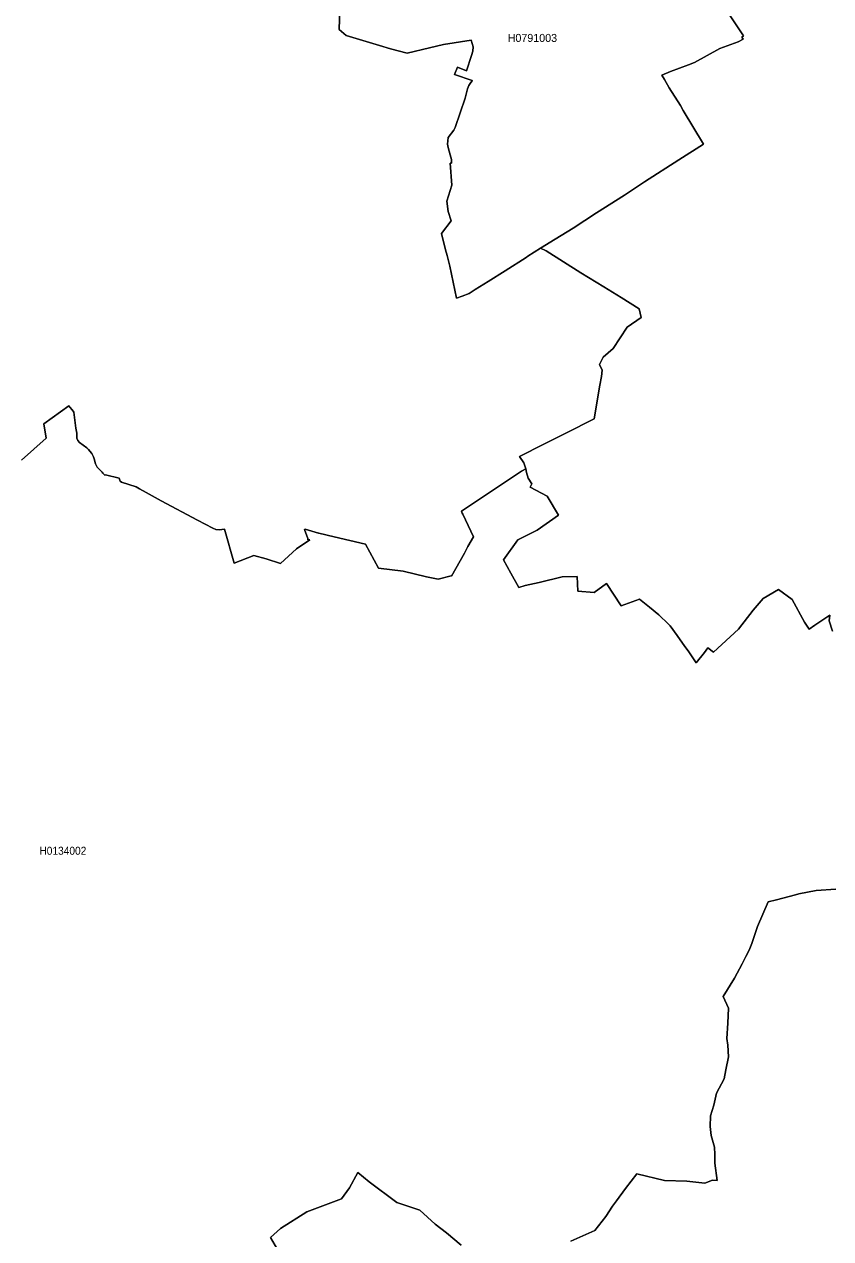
# Model space of a CAD drawing. Extents: x 369010 to 739155, y 6377141 to 6616555.
# Drawn here: x 604614 to 614688, y 6554753 to 6569931 of the extents above; entities that cross this region are included whole.
import ezdxf
from ezdxf.enums import TextEntityAlignment as Align

# ---------------------------------------------------------------- set-up
doc = ezdxf.new("R2010")
doc.units = 0
doc.header["$LTSCALE"] = 40
doc.layers.add('1', color=7, linetype='Continuous', lineweight=13)
doc.layers.add('2', color=7, linetype='Continuous')

msp = doc.modelspace()

# ---------------------------------------------------------------- linework, layer by layer
at = {"layer": '1'}
for points in [[(608563.17, 6570394.38), (608546.46, 6569867.41), (608633.68, 6569791.61), (609050.75, 6569665.17), (609189.61, 6569622.8), (609397.65, 6569568.84), (609675.2, 6569636.2), (609851.13, 6569676.59), (610198.68, 6569732.53), (610219.87, 6569648.45), (610218.05, 6569593.17), (610201.99, 6569540.54), (610136.46, 6569349.22), (610026.06, 6569396.39), (609989.65, 6569305.03), (610207.29, 6569227.74), (610210.93, 6569223.6), (610191.57, 6569203.08), (610168.4, 6569165.35), (610152.01, 6569124.63), (610123.21, 6569007.95), (609997.6, 6568639.04), (609978.9, 6568607.27), (609910.54, 6568515.58), (609902.6, 6568433.98), (609908.39, 6568390.79), (609933.22, 6568301.08), (609949.77, 6568239.85), (609952.75, 6568196.49), (609936.03, 6568196.32), (609956.55, 6567918.44), (609892.17, 6567722.32), (609909.05, 6567590.41), (609945.79, 6567476.38), (609827.13, 6567318.16), (609877.44, 6567113.92), (609896.97, 6567039.78), (609928.58, 6566909.69), (610014.15, 6566508.68), (610085.81, 6566532.51), (610171.05, 6566566.27), (610248.34, 6566617.74), (610410.53, 6566717.71), (610622.71, 6566850.94), (610882.05, 6567015.28), (610906.55, 6567034.15), (611063.61, 6567131.8), (611247.81, 6567245.83), (611471.08, 6567384.36), (611764.35, 6567573.86), (612110.26, 6567795.8), (612363.48, 6567962.13), (612792.13, 6568235.54), (613099.8, 6568432.99), (612846.58, 6568855.52), (612811, 6568914.44), (612670.65, 6569138.2), (612610.91, 6569241.97), (612580.29, 6569297.09), (612687.53, 6569341.77), (612910.96, 6569423.37), (612985.28, 6569454.65), (613302.55, 6569630.08), (613533.26, 6569710.35), (613594.99, 6569745.77), (613578.28, 6569772.08), (613600.12, 6569786.81), (613407.15, 6570072.47)], [(610852.59, 6564448.15), (610798.64, 6564530.9), (611105.81, 6564683), (611380.05, 6564821.03), (611732.91, 6564999.44), (611803.74, 6565420.82), (611824.43, 6565530.55), (611833.04, 6565609), (611798.12, 6565677.68), (611844.13, 6565769.04), (611971.07, 6565878.27), (612145.84, 6566147.55), (612318.46, 6566268.2), (612295.12, 6566375.61), (612070.37, 6566515.96), (611854.55, 6566648.53), (611565.09, 6566825.12), (611348.77, 6566963.65), (611133.45, 6567099.86), (611063.61, 6567131.8), (610906.55, 6567034.15), (610882.05, 6567015.28), (610622.71, 6566850.94), (610410.53, 6566717.71), (610248.34, 6566617.74), (610171.05, 6566566.27), (610085.81, 6566532.51), (610014.15, 6566508.68), (609928.58, 6566909.69), (609896.97, 6567039.78), (609877.44, 6567113.92), (609827.13, 6567318.16), (609945.79, 6567476.38), (609909.05, 6567590.41), (609892.17, 6567722.32), (609956.55, 6567918.44), (609936.03, 6568196.32), (609952.75, 6568196.49), (609949.77, 6568239.85), (609933.22, 6568301.08), (609908.39, 6568390.79), (609902.6, 6568433.98), (609910.54, 6568515.58), (609978.9, 6568607.27), (609997.6, 6568639.04), (610123.21, 6569007.95), (610152.01, 6569124.63), (610168.4, 6569165.35), (610191.57, 6569203.08), (610210.93, 6569223.6), (610207.29, 6569227.74), (609989.65, 6569305.03), (610026.06, 6569396.39), (610136.46, 6569349.22), (610201.99, 6569540.54), (610218.05, 6569593.17), (610219.87, 6569648.45), (610198.68, 6569732.53), (609851.13, 6569676.59), (609675.2, 6569636.2), (609397.65, 6569568.84), (609189.61, 6569622.8), (609050.75, 6569665.17), (608633.68, 6569791.61), (608546.46, 6569867.41), (608563.17, 6570394.38)], [(613407.15, 6570072.47), (613600.12, 6569786.81), (613578.28, 6569772.08), (613594.99, 6569745.77), (613533.26, 6569710.35), (613302.55, 6569630.08), (612985.28, 6569454.65)], [(612985.28, 6569454.65), (612910.96, 6569423.37), (612687.53, 6569341.77), (612580.29, 6569297.09), (612610.91, 6569241.97), (612670.65, 6569138.2), (612811, 6568914.44), (612846.58, 6568855.52), (613099.8, 6568432.99), (612792.13, 6568235.54), (612363.48, 6567962.13), (612110.26, 6567795.8), (611764.35, 6567573.86), (611471.08, 6567384.36), (611247.81, 6567245.83), (611063.61, 6567131.8), (611133.45, 6567099.86), (611348.77, 6566963.65), (611565.09, 6566825.12), (611854.55, 6566648.53), (612070.37, 6566515.96), (612295.12, 6566375.61), (612318.46, 6566268.2), (612145.84, 6566147.55), (611971.07, 6565878.27), (611844.13, 6565769.04), (611798.12, 6565677.68), (611833.04, 6565609), (611824.43, 6565530.55), (611803.74, 6565420.82), (611732.91, 6564999.44), (611380.05, 6564821.03), (611105.81, 6564683), (610798.64, 6564530.9), (610852.59, 6564448.15), (610880.89, 6564376.49), (610889.5, 6564327.33), (610909.03, 6564257.49), (610953.22, 6564186.99), (610935.51, 6564147.6), (611147.02, 6564034.23), (611288.53, 6563796.89), (611021.9, 6563609.21), (610779.11, 6563486.57), (610600.03, 6563238.32), (610691.39, 6563072.65), (610792.51, 6562891.75), (610871.62, 6562915.09), (611046.4, 6562954.31), (611334.54, 6563023.66), (611522.88, 6563030.94), (611530.83, 6562845.08), (611735.06, 6562828.53), (611887.65, 6562942.73), (612071.86, 6562664.18), (612298.43, 6562745.78), (612424.71, 6562647.14), (612540.07, 6562550.81), (612661.55, 6562434.3), (612681.08, 6562412.12), (612771.28, 6562292.63), (612865.12, 6562153.93), (612907.32, 6562099.98), (613008.45, 6561950.36), (613110.07, 6562079.13), (613154.09, 6562138.05), (613222.28, 6562081.61), (613536.07, 6562372.4), (613717.63, 6562607.75), (613845.23, 6562754.38), (614035.56, 6562867.26), (614208.18, 6562742.8), (614361.44, 6562459.45), (614419.2, 6562371.08), (614490.87, 6562420.23), (614676.06, 6562547.67), (614668.62, 6562473.52), (614709.5, 6562347.24)], [(612540.07, 6562550.81), (612424.71, 6562647.14), (612298.43, 6562745.78), (612071.86, 6562664.18), (611887.65, 6562942.73), (611735.06, 6562828.53), (611530.83, 6562845.08), (611522.88, 6563030.94), (611334.54, 6563023.66), (611046.4, 6562954.31), (610871.62, 6562915.09), (610792.51, 6562891.75), (610691.39, 6563072.65), (610600.03, 6563238.32), (610779.11, 6563486.57), (611021.9, 6563609.21), (611288.53, 6563796.89), (611147.02, 6564034.23), (610935.51, 6564147.6), (610953.22, 6564186.99), (610909.03, 6564257.49), (610889.5, 6564327.33), (610880.89, 6564376.49), (610826.61, 6564346.37), (610075.72, 6563843.9), (610084.65, 6563819.07), (610092.1, 6563809.64), (610227.65, 6563526.79), (610156.32, 6563405.14), (610113.45, 6563320.74), (609952.91, 6563034.58), (609947.12, 6563037.56), (609783.1, 6562997.34), (609637.3, 6563026.31), (609346.67, 6563096.64), (609040.32, 6563132.06), (608876.31, 6563432.95), (608486.55, 6563526.29), (608291.58, 6563569.16), (608290.26, 6563569.82), (608124.75, 6563618.98), (608114, 6563615), (608155.7, 6563503.62), (608158.02, 6563487.4), (608182.35, 6563486.57), (608012.54, 6563373.37), (607813.94, 6563192.97), (607635.36, 6563251.72), (607480.45, 6563290.95), (607234.01, 6563194.13), (607114.52, 6563620.3), (607048.98, 6563614.01), (607008.6, 6563615.83), (606967.72, 6563633.37), (606777.88, 6563731.35), (606325.06, 6563976.3), (606136.22, 6564078.75), (606054.8, 6564124.26), (606010.44, 6564151.9), (605827.56, 6564208.5), (605812.5, 6564220.25), (605799.92, 6564257.16), (605628.46, 6564301.68), (605620.51, 6564296.55), (605595.85, 6564320.88), (605586.58, 6564334.28), (605523.53, 6564394.86), (605503.83, 6564437.06), (605487.94, 6564499.13), (605478.51, 6564525.77), (605457.66, 6564565.66), (605434.16, 6564596.94), (605416.94, 6564616.3), (605395.43, 6564635.5), (605301.59, 6564702.7), (605280.9, 6564730.67), (605271.8, 6564758.31), (605271.63, 6564820.87), (605258.22, 6564884.42), (605234.39, 6565081.87), (605212.55, 6565113.64), (605182.59, 6565144.76), (605169.35, 6565164.29), (604858.86, 6564939.2), (604887.16, 6564758.64), (604581.15, 6564485.06)], [(604581.15, 6564485.06), (604887.16, 6564758.64), (604858.86, 6564939.2), (605169.35, 6565164.29), (605182.59, 6565144.76), (605212.55, 6565113.64), (605234.39, 6565081.87), (605258.22, 6564884.42), (605271.63, 6564820.87), (605271.8, 6564758.31), (605280.9, 6564730.67), (605301.59, 6564702.7), (605395.43, 6564635.5), (605416.94, 6564616.3), (605434.16, 6564596.94), (605457.66, 6564565.66), (605478.51, 6564525.77), (605487.94, 6564499.13), (605503.83, 6564437.06), (605523.53, 6564394.86), (605586.58, 6564334.28), (605595.85, 6564320.88), (605620.51, 6564296.55), (605628.46, 6564301.68), (605799.92, 6564257.16), (605812.5, 6564220.25), (605827.56, 6564208.5), (606010.44, 6564151.9), (606054.8, 6564124.26), (606136.22, 6564078.75), (606325.06, 6563976.3), (606777.88, 6563731.35), (606967.72, 6563633.37), (607008.6, 6563615.83), (607048.98, 6563614.01), (607114.52, 6563620.3), (607234.01, 6563194.13), (607480.45, 6563290.95), (607635.36, 6563251.72), (607813.94, 6563192.97), (608012.54, 6563373.37), (608182.35, 6563486.57), (608158.02, 6563487.4), (608155.7, 6563503.62), (608114, 6563615), (608124.75, 6563618.98), (608290.26, 6563569.82), (608291.58, 6563569.16), (608486.55, 6563526.29), (608876.31, 6563432.95), (609040.32, 6563132.06), (609346.67, 6563096.64), (609637.3, 6563026.31), (609783.1, 6562997.34), (609947.12, 6563037.56), (609952.91, 6563034.58), (610113.45, 6563320.74), (610156.32, 6563405.14), (610227.65, 6563526.79), (610092.1, 6563809.64), (610084.65, 6563819.07), (610075.72, 6563843.9), (610826.61, 6564346.37), (610880.89, 6564376.49), (610852.59, 6564448.15)], [(614709.5, 6562347.24), (614668.62, 6562473.52), (614676.06, 6562547.67), (614490.87, 6562420.23), (614419.2, 6562371.08), (614361.44, 6562459.45), (614208.18, 6562742.8), (614035.56, 6562867.26), (613845.23, 6562754.38), (613717.63, 6562607.75), (613536.07, 6562372.4), (613222.28, 6562081.61), (613154.09, 6562138.05), (613110.07, 6562079.13), (613008.45, 6561950.36), (612907.32, 6562099.98), (612865.12, 6562153.93), (612771.28, 6562292.63), (612681.08, 6562412.12), (612661.55, 6562434.3), (612540.07, 6562550.81)], [(611440.63, 6554722.64), (611741.68, 6554853.55), (611877.72, 6555029.48), (611961.96, 6555159.07), (612011.45, 6555224.78), (612124.32, 6555381.84), (612267.98, 6555562.08), (612609.91, 6555478.33), (612888.95, 6555470.06), (613116.19, 6555445.56), (613210.03, 6555482.63), (613268.12, 6555478.99), (613241.64, 6555698.29), (613242.8, 6555805.53), (613234.69, 6555896.89), (613194.31, 6556041.38), (613181.73, 6556154.08), (613185.04, 6556287.65), (613228.24, 6556422.37), (613260.84, 6556571.82), (613357.16, 6556751.72), (613380.17, 6556864.1), (613411.45, 6557026.12), (613403.84, 6557171.11), (613388.77, 6557255.51), (613401.68, 6557447.17), (613410.29, 6557633.19), (613344.25, 6557778.84), (613485.43, 6558010.54), (613584.07, 6558187.63), (613627.93, 6558279.98), (613668.31, 6558359.42), (613703.07, 6558443.33), (613775.56, 6558652.7), (613906.64, 6558962.85), (614012.89, 6558986.19), (614249.23, 6559050.4), (614289.61, 6559062.49), (614508.57, 6559106.34), (614752.36, 6559119.75)], [(614752.36, 6559119.75), (614508.57, 6559106.34), (614289.61, 6559062.49), (614249.23, 6559050.4), (614012.89, 6558986.19), (613906.64, 6558962.85), (613775.56, 6558652.7), (613703.07, 6558443.33), (613668.31, 6558359.42), (613627.93, 6558279.98), (613584.07, 6558187.63), (613485.43, 6558010.54), (613344.25, 6557778.84), (613410.29, 6557633.19), (613401.68, 6557447.17), (613388.77, 6557255.51), (613403.84, 6557171.11), (613411.45, 6557026.12), (613380.17, 6556864.1), (613357.16, 6556751.72), (613260.84, 6556571.82), (613228.24, 6556422.37), (613185.04, 6556287.65), (613181.73, 6556154.08), (613194.31, 6556041.38), (613234.69, 6555896.89), (613242.8, 6555805.53), (613241.64, 6555698.29), (613268.12, 6555478.99), (613210.03, 6555482.63), (613116.19, 6555445.56), (612888.95, 6555470.06), (612609.91, 6555478.33), (612267.98, 6555562.08), (612124.32, 6555381.84), (612011.45, 6555224.78), (611961.96, 6555159.07), (611877.72, 6555029.48), (611741.68, 6554853.55), (611440.63, 6554722.64)], [(610072.74, 6554671.33), (609889.36, 6554827.07), (609746.2, 6554933.66), (609556.53, 6555111.41), (609267.06, 6555205.91), (608921.32, 6555463.77), (608779.82, 6555581.11), (608675.22, 6555390.12), (608577.57, 6555252.58), (608145.11, 6555086.75), (607813.77, 6554879.37), (607690.97, 6554768.98), (607777.2, 6554618.37)], [(607777.2, 6554618.37), (607690.97, 6554768.98), (607813.77, 6554879.37), (608145.11, 6555086.75), (608577.57, 6555252.58), (608675.22, 6555390.12), (608779.82, 6555581.11), (608921.32, 6555463.77), (609267.06, 6555205.91), (609556.53, 6555111.41), (609746.2, 6554933.66), (609889.36, 6554827.07), (610072.74, 6554671.33)]]:
    msp.add_lwpolyline(points, dxfattribs=at)

# ---------------------------------------------------------------- texts
at = {"layer": '2'}
msp.add_text('H0791003', height=100, dxfattribs=at).set_placement((610961.4, 6569710.51), align=Align.CENTER)
at = {"layer": '2', "width": 0.95}
msp.add_text('H0134002', height=100, dxfattribs=at).set_placement((605095.95, 6559551.58), align=Align.CENTER)

doc.saveas('drawing.dxf')
